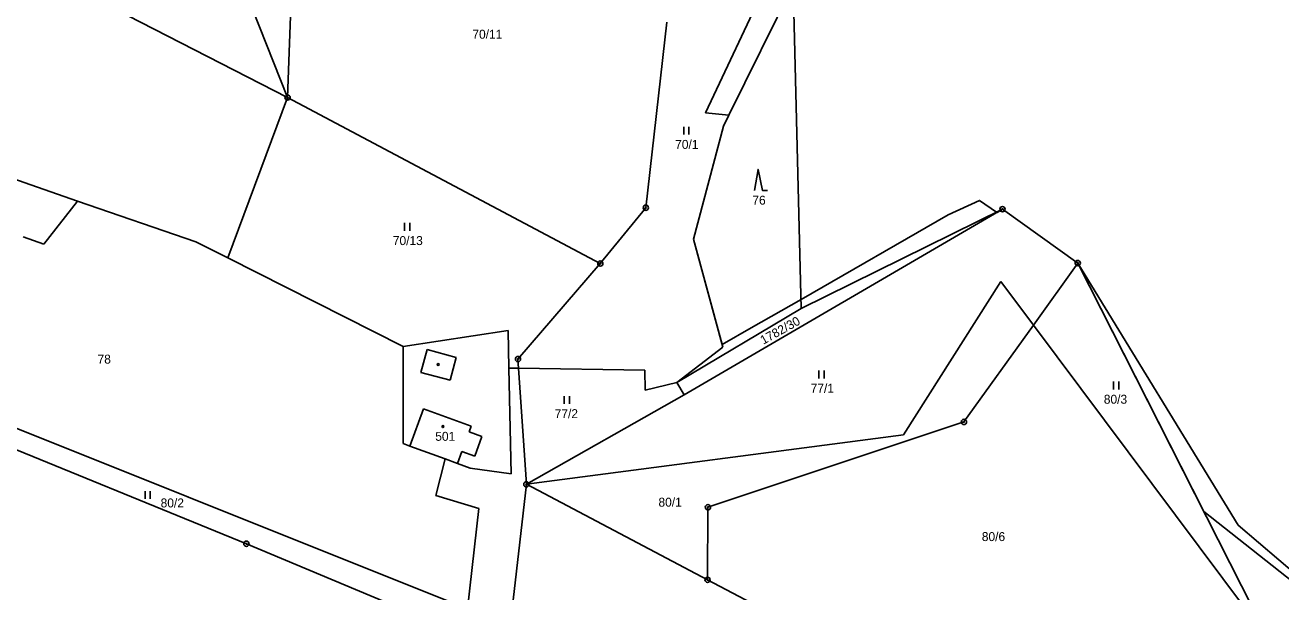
# Model space of a CAD drawing. Extents: x -439246 to -433691, y -1130252 to -1121148.
# Drawn here: x -436743.8 to -436505.5, y -1123186.3 to -1123078.7 of the extents above; entities that cross this region are included whole.
import ezdxf

# ---------------------------------------------------------------- set-up
doc = ezdxf.new("R2010")
doc.units = 0
for name, color, linetype in [('Vrstva 1', 7, 'Continuous'), ('Vrstva 18', 7, 'Continuous'), ('Vrstva 19', 7, 'Continuous'), ('Vrstva 24', 7, 'Continuous'), ('Vrstva 25', 7, 'Continuous'), ('Vrstva 3', 7, 'Continuous'), ('Vrstva 37', 7, 'Continuous'), ('Vrstva 4', 7, 'Continuous'), ('Vrstva 52', 7, 'Continuous'), ('Vrstva 6', 7, 'Continuous')]:
    doc.layers.add(name, color=color, linetype=linetype)

msp = doc.modelspace()

# ---------------------------------------------------------------- linework, layer by layer
at = {"layer": 'Vrstva 1'}
for points in [[(-436693.96, -1123092.43), (-436691.3, -1123020.15)], [(-436810.31, -1123032.75), (-436693.96, -1123092.43)], [(-436705.96, -1123062.21), (-436693.96, -1123092.43)], [(-436614.63, -1123095.31), (-436603.11, -1123070.74)], [(-436610.21, -1123095.78), (-436598.03, -1123071.02)], [(-436596.49, -1123132.47), (-436598.03, -1123071.02)], [(-436733.8, -1123112.07), (-436829.05, -1123078.73)], [(-436622.01, -1123078.1), (-436625.98, -1123113.34)], [(-436693.96, -1123092.43), (-436705.33, -1123122.88)], [(-436693.96, -1123092.43), (-436634.62, -1123123.94)], [(-436610.21, -1123095.78), (-436614.63, -1123095.31)], [(-436611.23, -1123097.85), (-436610.21, -1123095.78)], [(-436616.94, -1123119.34), (-436611.23, -1123097.85)], [(-436733.8, -1123112.07), (-436740.21, -1123120.26)], [(-436711.35, -1123119.8), (-436733.8, -1123112.07)], [(-436625.98, -1123113.34), (-436634.62, -1123123.94)], [(-436558.31, -1123113.62), (-436618.7, -1123148.85)], [(-436558.31, -1123113.62), (-436544.03, -1123123.84)], [(-436740.21, -1123120.26), (-436744.16, -1123118.89)], [(-436705.33, -1123122.88), (-436711.35, -1123119.8)], [(-436611.37, -1123139.8), (-436616.94, -1123119.34)], [(-436672.01, -1123139.7), (-436705.33, -1123122.88)], [(-436634.62, -1123123.94), (-436650.24, -1123142.07)], [(-436552.45, -1123135.61), (-436544.03, -1123123.84)], [(-436544.03, -1123123.84), (-436510.76, -1123189.44)], [(-436513.58, -1123173.61), (-436544.03, -1123123.84)], [(-436577.09, -1123156.43), (-436558.62, -1123127.35)], [(-436558.62, -1123127.35), (-436552.45, -1123135.61)], [(-436620.1, -1123146.51), (-436596.49, -1123132.47)], [(-436652.11, -1123136.67), (-436672.01, -1123139.7)], [(-436651.96, -1123143.78), (-436652.11, -1123136.67)], [(-436565.62, -1123154), (-436552.45, -1123135.61)], [(-436552.45, -1123135.61), (-436512.02, -1123189.74)], [(-436672.01, -1123139.7), (-436672.01, -1123158.12)], [(-436620.1, -1123146.51), (-436611.37, -1123139.8)], [(-436651.53, -1123163.87), (-436651.96, -1123143.78)], [(-436650.13, -1123143.78), (-436651.96, -1123143.78)], [(-436650.24, -1123142.07), (-436650.13, -1123143.78)], [(-436626.2, -1123144.15), (-436650.13, -1123143.78)], [(-436650.13, -1123143.78), (-436648.65, -1123165.84)], [(-436626.14, -1123147.97), (-436626.2, -1123144.15)], [(-436620.1, -1123146.51), (-436626.14, -1123147.97)], [(-436618.7, -1123148.85), (-436620.1, -1123146.51)], [(-436766.07, -1123146.93), (-436659.81, -1123189.46)], [(-436618.7, -1123148.85), (-436648.65, -1123165.84)], [(-436754.11, -1123155.77), (-436701.78, -1123177.12)], [(-436614.2, -1123170.19), (-436565.62, -1123154)], [(-436670.76, -1123158.58), (-436672.01, -1123158.12)], [(-436664.07, -1123161.02), (-436670.76, -1123158.58)], [(-436648.65, -1123165.84), (-436577.09, -1123156.43)], [(-436665.8, -1123167.97), (-436664.07, -1123161.02)], [(-436661.7, -1123161.89), (-436664.07, -1123161.02)], [(-436661.7, -1123161.89), (-436659.3, -1123162.79)], [(-436659.3, -1123162.79), (-436651.53, -1123163.87)], [(-436648.65, -1123165.84), (-436651.76, -1123193.36)], [(-436648.65, -1123165.84), (-436614.27, -1123183.96)], [(-436657.64, -1123170.41), (-436665.8, -1123167.97)], [(-436659.81, -1123189.46), (-436657.64, -1123170.41)], [(-436614.27, -1123183.96), (-436614.2, -1123170.19)], [(-436490.43, -1123193.3), (-436513.58, -1123173.61)], [(-436701.78, -1123177.12), (-436656.9, -1123195.9)], [(-436614.27, -1123183.96), (-436573.81, -1123205.29)]]:
    msp.add_lwpolyline(points, dxfattribs=at)
at = {"layer": 'Vrstva 24'}
for centre, radius in [((-436693.96, -1123092.43), 0.5), ((-436693.96, -1123092.43), 0.1), ((-436625.98, -1123113.34), 0.5), ((-436625.98, -1123113.34), 0.1), ((-436558.31, -1123113.62), 0.5), ((-436558.31, -1123113.62), 0.1), ((-436634.62, -1123123.94), 0.5), ((-436634.62, -1123123.94), 0.1), ((-436544.03, -1123123.84), 0.5), ((-436544.03, -1123123.84), 0.1), ((-436650.24, -1123142.07), 0.5), ((-436650.24, -1123142.07), 0.1), ((-436565.62, -1123154), 0.5), ((-436565.62, -1123154), 0.1), ((-436648.65, -1123165.84), 0.5), ((-436648.65, -1123165.84), 0.1), ((-436614.2, -1123170.19), 0.5), ((-436614.2, -1123170.19), 0.1), ((-436701.78, -1123177.12), 0.5), ((-436701.78, -1123177.12), 0.1), ((-436614.27, -1123183.96), 0.5), ((-436614.27, -1123183.96), 0.1)]:
    msp.add_circle(centre, radius, dxfattribs=at)
at = {"layer": 'Vrstva 25'}
for p, q in [((-436618.8, -1123099.47), (-436618.8, -1123097.97)), ((-436617.8, -1123099.47), (-436617.8, -1123097.97)), ((-436671.78, -1123117.73), (-436671.78, -1123116.23)), ((-436670.78, -1123117.73), (-436670.78, -1123116.23)), ((-436593.14, -1123145.76), (-436593.14, -1123144.26)), ((-436592.14, -1123145.76), (-436592.14, -1123144.26)), ((-436537.25, -1123147.84), (-436537.25, -1123146.34)), ((-436536.25, -1123147.84), (-436536.25, -1123146.34)), ((-436641.49, -1123150.58), (-436641.49, -1123149.08)), ((-436640.49, -1123150.58), (-436640.49, -1123149.08)), ((-436721.01, -1123168.62), (-436721.01, -1123167.12)), ((-436720.01, -1123168.62), (-436720.01, -1123167.12))]:
    msp.add_line(p, q, dxfattribs=at)
msp.add_lwpolyline([(-436605.37, -1123110.06), (-436604.67, -1123106.06), (-436603.87, -1123110.06), (-436602.87, -1123110.06)], dxfattribs=at)
for centre in [(-436665.38, -1123143.11), (-436664.48, -1123154.88)]:
    msp.add_circle(centre, 0.175, dxfattribs=at)
at = {"layer": 'Vrstva 3'}
for points in [[(-436670.76, -1123158.58), (-436668.17, -1123151.49)], [(-436668.17, -1123151.49), (-436659.11, -1123154.8)], [(-436659.5, -1123155.87), (-436659.11, -1123154.8)], [(-436657.08, -1123156.75), (-436659.5, -1123155.87)], [(-436664.07, -1123161.02), (-436670.76, -1123158.58)], [(-436657.08, -1123156.75), (-436658.45, -1123160.51)], [(-436661.7, -1123161.89), (-436664.07, -1123161.02)], [(-436661.7, -1123161.89), (-436660.87, -1123159.62)], [(-436660.87, -1123159.62), (-436658.45, -1123160.51)]]:
    msp.add_lwpolyline(points, dxfattribs=at)
at = {"layer": 'Vrstva 37'}
msp.add_circle((-436664.48, -1123154.88), 0.175, dxfattribs=at)
at = {"layer": 'Vrstva 4'}
for points in [[(-436668.66, -1123144.63), (-436667.5, -1123140.27)], [(-436667.5, -1123140.27), (-436661.97, -1123141.74)], [(-436661.97, -1123141.74), (-436663.13, -1123146.1)], [(-436663.13, -1123146.1), (-436668.66, -1123144.63)], [(-436670.76, -1123158.58), (-436668.17, -1123151.49)], [(-436668.17, -1123151.49), (-436659.11, -1123154.8)], [(-436659.5, -1123155.87), (-436659.11, -1123154.8)], [(-436657.08, -1123156.75), (-436659.5, -1123155.87)], [(-436657.08, -1123156.75), (-436658.45, -1123160.51)], [(-436661.7, -1123161.89), (-436660.87, -1123159.62)], [(-436660.87, -1123159.62), (-436658.45, -1123160.51)]]:
    msp.add_lwpolyline(points, dxfattribs=at)
at = {"layer": 'Vrstva 52'}
msp.add_lwpolyline([(-436496.55, -1123189.57), (-436520.11, -1123171), (-436544.03, -1123123.84), (-436558.31, -1123113.62), (-436559.34, -1123114.22), (-436559.42, -1123114.17), (-436562.66, -1123111.95), (-436568.63, -1123114.72), (-436596.53, -1123130.73), (-436605.99, -1123136.15), (-436611.5, -1123139.31), (-436616.94, -1123119.34), (-436611.23, -1123097.85), (-436610.21, -1123095.78), (-436614.63, -1123095.31), (-436603.11, -1123070.74)], dxfattribs=at)
at = {"layer": 'Vrstva 6'}
msp.add_lwpolyline([(-436596.49, -1123132.47), (-436558.31, -1123113.62)], dxfattribs=at)

# ---------------------------------------------------------------- texts
at = {"layer": 'Vrstva 18'}
for s, p in [('70/11', (-436658.9, -1123081.26)), ('70/1', (-436620.42, -1123102.17)), ('76', (-436605.77, -1123112.76)), ('70/13', (-436673.99, -1123120.43)), ('78', (-436730.02, -1123142.93)), ('77/1', (-436594.71, -1123148.46)), ('80/3', (-436539.08, -1123150.54)), ('77/2', (-436643.28, -1123153.28)), ('80/2', (-436718.05, -1123170.22)), ('80/1', (-436623.59, -1123170.08)), ('80/6', (-436562.23, -1123176.61))]:
    msp.add_text(s, height=1.7, dxfattribs=at).set_placement(p)
msp.add_text('1782/30', height=1.7, rotation=29.1176, dxfattribs=at).set_placement((-436603.69, -1123139.36))
at = {"layer": 'Vrstva 19'}
msp.add_text('501', height=1.7, dxfattribs=at).set_placement((-436665.94, -1123157.58))

doc.saveas('drawing.dxf')
